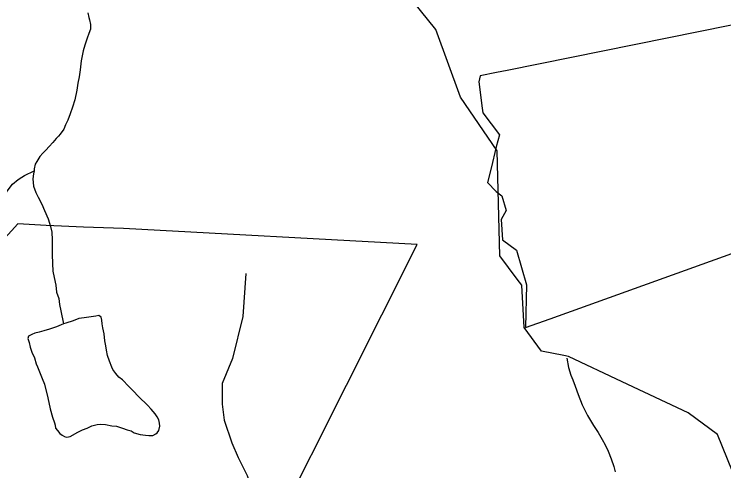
# Model space of a CAD drawing. Extents: x 2001466 to 2224147, y 644118 to 847247.
# Drawn here: x 2037447 to 2039867, y 756930 to 758487 of the extents above; entities that cross this region are included whole.
import ezdxf

# ---------------------------------------------------------------- set-up
doc = ezdxf.new("R2010")
doc.units = 0
for name, color, linetype in [('Exist Boundary Political City Limit New', 7, 'Continuous'), ('Exist Hydrographic Creek Single Shore', 7, 'Continuous'), ('Exist Hydrographic Misc Water Feature', 7, 'Continuous'), ('Exist Road Non-System Type 51', 7, 'Continuous'), ('Map Preparation Boundary City Limit Buffer Line', 7, 'Continuous')]:
    doc.layers.add(name, color=color, linetype=linetype)

msp = doc.modelspace()

# ---------------------------------------------------------------- linework, layer by layer
at = {"layer": 'Exist Boundary Political City Limit New'}
for points in [[(2039999.8, 758471.2), (2039127.9, 758294.9), (2039091.4, 758287.4), (2039035.9, 758275.9), (2039031.6, 758256.1), (2039043.2, 758165.8), (2039044.9, 758149.8), (2039073.4, 758112.2), (2039101.8, 758075.5), (2039090.6, 758034.5), (2039073.6, 757961.8), (2039061.6, 757912.2), (2039091, 757881.8), (2039110.5, 757867.5), (2039125, 757817.8), (2039108.4, 757786.8), (2039112.6, 757717), (2039160.5, 757682.5), (2039194.5, 757564.4), (2039191.1, 757418.1), (2039275.2, 757448.4), (2040902.8, 758033.2)], [(2038099.2, 756264.8), (2038821.8, 757700.9), (2037820.4, 757755.9), (2037684, 757760.5), (2037608.8, 757764.4), (2037556.8, 757766.7), (2037459.8, 757772.1), (2037382.5, 757687.3)]]:
    msp.add_lwpolyline(points, dxfattribs=at)
at = {"layer": 'Exist Hydrographic Creek Single Shore'}
for points in [[(2039162.7, 757583.2), (2039103.1, 757662.5), (2039094.1, 758020.3), (2038969.2, 758203.4), (2038885.2, 758434.8), (2038809.1, 758528.2), (2038634.2, 758584.3), (2038426.2, 758818.2)], [(2039321.2, 757322.9), (2039245.2, 757338.1), (2039186.2, 757418.1), (2039178.2, 757562.6), (2039162.7, 757583.2)], [(2039520.1, 757233.6), (2039337.1, 757319.8), (2039321.2, 757322.9)], [(2039914.2, 756885.7), (2039845.2, 757053.5), (2039745.1, 757127.8), (2039520.1, 757233.6)]]:
    msp.add_lwpolyline(points, dxfattribs=at)
at = {"layer": 'Exist Hydrographic Misc Water Feature'}
for points in [[(2037697.9, 758491.1), (2037702, 758475.1), (2037703.8, 758467.2), (2037707.9, 758451.1), (2037707.9, 758435.1), (2037702, 758421.1), (2037696.1, 758405.1), (2037688.1, 758381.1), (2037682.1, 758361.1), (2037676.2, 758327), (2037672.3, 758297.1), (2037668.4, 758273.1), (2037664.3, 758251.1), (2037660.4, 758227.1), (2037654.4, 758195), (2037646.6, 758169.1), (2037638.6, 758147.1), (2037630.6, 758125), (2037622.6, 758109), (2037616.7, 758095), (2037604.6, 758077), (2037598.7, 758071), (2037590.7, 758062.9), (2037578.8, 758048.9), (2037566.9, 758035), (2037554.8, 758022.9), (2037544.7, 758012.9), (2037534.9, 758000.9), (2037524.8, 757984.9), (2037518.9, 757974.8), (2037515, 757958.8), (2037515, 757952.8)], [(2037132, 757560.2), (2037181.6, 757588.2), (2037203.5, 757604.3), (2037227.5, 757620.3), (2037249.5, 757636.4), (2037273.6, 757656.4), (2037291.5, 757672.4), (2037323.5, 757708.5), (2037337.2, 757730.5), (2037353.2, 757750.5), (2037365.3, 757770.5), (2037379.3, 757796.6), (2037395.2, 757828.6), (2037411, 757860.6), (2037423.1, 757882.7), (2037441, 757906.7), (2037460.9, 757922.7), (2037473, 757930.7), (2037483, 757936.7), (2037515, 757952.8)], [(2037515, 757952.8), (2037512.9, 757942.8), (2037510.9, 757924.8), (2037513.1, 757900.8), (2037521.1, 757878.9), (2037529.1, 757862.9), (2037541.2, 757838.9), (2037551.1, 757816.9), (2037563.2, 757788.9), (2037571.4, 757763), (2037575.3, 757743), (2037577.3, 757717), (2037577.3, 757699), (2037577.3, 757667), (2037577.5, 757637), (2037579.6, 757611), (2037583.5, 757589), (2037589.6, 757563), (2037591.7, 757539), (2037599.7, 757517), (2037601.7, 757497), (2037605.8, 757475.1), (2037615.9, 757431.1)], [(2037615.9, 757431.1), (2037591.9, 757421.1), (2037567.9, 757413), (2037548, 757406.9), (2037532, 757402.9), (2037517.9, 757398.9), (2037508, 757394.9), (2037495.9, 757388.9), (2037493.9, 757380.9), (2037498, 757366.9), (2037502.1, 757350.9), (2037508, 757334.9), (2037516, 757315), (2037522.2, 757294.9), (2037526.3, 757284.9), (2037542.3, 757245), (2037550.3, 757225), (2037562.4, 757179), (2037570.4, 757141.1), (2037578.4, 757113.1), (2037584.5, 757093), (2037586.6, 757085), (2037588.6, 757075.1), (2037594.6, 757067.1), (2037602.6, 757057.1), (2037610.5, 757051.1), (2037618.5, 757047.1), (2037624.5, 757045.1), (2037632.5, 757045.2), (2037638.6, 757047.2), (2037664.5, 757061.3), (2037680.5, 757069.3), (2037696.5, 757075.3), (2037712.5, 757083.3), (2037730.5, 757087.3), (2037742.6, 757089.4), (2037758.6, 757087.4), (2037780.5, 757083.5), (2037796.5, 757081.5), (2037816.6, 757075.5), (2037832.6, 757069.6), (2037846.6, 757065.6), (2037856.6, 757059.6), (2037876.5, 757053.6), (2037894.5, 757051.6), (2037906.6, 757049.7), (2037912.6, 757049.7), (2037920.6, 757049.7), (2037930.6, 757055.7), (2037934.5, 757059.8), (2037940.5, 757067.8), (2037944.4, 757081.8), (2037942.3, 757091.8), (2037940.5, 757103.8), (2037934.3, 757113.7), (2037928.4, 757123.7), (2037914.4, 757139.7), (2037902.3, 757153.6), (2037872.4, 757181.6), (2037852.3, 757203.6), (2037838.4, 757217.5), (2037816.2, 757239.5), (2037804.1, 757249.4), (2037794.3, 757261.4), (2037784.2, 757275.4), (2037780.1, 757283.4), (2037772.1, 757303.4), (2037766, 757323.4), (2037762.1, 757341.4), (2037760, 757355.4), (2037755.9, 757373.4), (2037753.9, 757397.4), (2037750, 757417.3), (2037747.7, 757431.3), (2037745.9, 757443.3), (2037743.8, 757453.3), (2037735.8, 757459.3), (2037725.8, 757457.3), (2037709.8, 757455.3), (2037685.8, 757451.2), (2037667.8, 757449.2), (2037647.9, 757441.1), (2037623.9, 757433.1), (2037615.9, 757431.1)], [(2039332, 757314.3), (2039337.9, 757282.4), (2039345.9, 757256.4), (2039352.1, 757240.3), (2039360.1, 757218.4), (2039370.1, 757190.4), (2039384.2, 757154.4), (2039402.1, 757118.5), (2039422.4, 757084.5), (2039438.4, 757060.5), (2039452.3, 757036.6), (2039462.4, 757018.6), (2039472.4, 756996.6), (2039482.5, 756970.7), (2039492.5, 756944.6), (2039496.6, 756926.6)]]:
    msp.add_lwpolyline(points, dxfattribs=at)
at = {"layer": 'Exist Road Non-System Type 51'}
msp.add_lwpolyline([(2038236.7, 757602.2), (2038227.3, 757456.1), (2038192, 757312.3), (2038156.6, 757227.5), (2038156.6, 757156.8), (2038163.7, 757102.6), (2038189.6, 757024.8), (2038210.8, 756975.3), (2038241.4, 756914), (2038255.6, 756869.3), (2038279.1, 756808), (2038290.9, 756777.4), (2038312.1, 756723.2), (2038302.7, 756683.1), (2038281.8, 756637.7), (2038252.5, 756578.3), (2038210.5, 756481.2), (2038151.9, 756360.2), (2038123.7, 756299)], dxfattribs=at)
at = {"layer": 'Map Preparation Boundary City Limit Buffer Line'}
for points in [[(2039999.8, 758471.2), (2039127.9, 758294.9), (2039091.4, 758287.4), (2039035.9, 758275.9), (2039031.6, 758256.1), (2039043.2, 758165.8), (2039044.9, 758149.8), (2039073.4, 758112.2), (2039101.8, 758075.5), (2039090.6, 758034.5), (2039073.6, 757961.8), (2039061.6, 757912.2), (2039091, 757881.8), (2039110.5, 757867.5), (2039125, 757817.8), (2039108.4, 757786.8), (2039112.6, 757717), (2039160.5, 757682.5), (2039194.5, 757564.4), (2039191.1, 757418.1), (2039275.2, 757448.4), (2040902.8, 758033.2)], [(2038099.2, 756264.8), (2038821.8, 757700.9), (2037820.4, 757755.9), (2037684, 757760.5), (2037608.8, 757764.4), (2037556.8, 757766.7), (2037459.8, 757772.1), (2037382.5, 757687.3)]]:
    msp.add_lwpolyline(points, dxfattribs=at)

doc.saveas('drawing.dxf')
